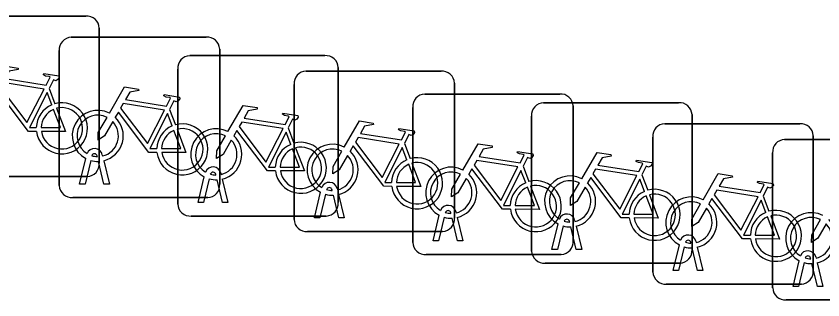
# Model space of a CAD drawing. Extents: x 164148 to 165261, y 382513 to 383432.
# Drawn here: x 164928 to 164933.03, y 382760.19 to 382761.95 of the extents above; entities that cross this region are included whole.
import ezdxf

# ---------------------------------------------------------------- set-up
doc = ezdxf.new("R2010")
doc.units = 0
doc.layers.add('IMGEO_Fietsenrek', color=7, linetype='Continuous')

msp = doc.modelspace()

# ---------------------------------------------------------------- linework, layer by layer
at = {"layer": 'IMGEO_Fietsenrek'}
for p, q in [((164927.5959, 382761.9535), (164928.4368, 382761.9535)), ((164928.4368, 382761.9535), (164927.5959, 382761.9535)), ((164928.5205, 382761.8791), (164928.5205, 382761.0382)), ((164928.5205, 382761.0382), (164928.5205, 382761.8791)), ((164928.3459, 382761.8225), (164929.1868, 382761.8225)), ((164929.1868, 382761.8225), (164928.3459, 382761.8225)), ((164928.2715, 382760.8979), (164928.2715, 382761.7388)), ((164928.2715, 382761.7388), (164928.2715, 382760.8979)), ((164929.2705, 382761.7481), (164929.2705, 382760.9072)), ((164929.2705, 382760.9072), (164929.2705, 382761.7481)), ((164929.0839, 382761.7075), (164929.9248, 382761.7075)), ((164929.9248, 382761.7075), (164929.0839, 382761.7075)), ((164930.0085, 382761.6331), (164930.0085, 382760.7922)), ((164930.0085, 382760.7922), (164930.0085, 382761.6331)), ((164929.0095, 382760.7829), (164929.0095, 382761.6238)), ((164929.0095, 382761.6238), (164929.0095, 382760.7829)), ((164929.8079, 382761.6115), (164930.6488, 382761.6115)), ((164930.6488, 382761.6115), (164929.8079, 382761.6115)), ((164929.7335, 382760.6869), (164929.7335, 382761.5278)), ((164929.7335, 382761.5278), (164929.7335, 382760.6869)), ((164930.7325, 382761.5371), (164930.7325, 382760.6962)), ((164930.7325, 382760.6962), (164930.7325, 382761.5371)), ((164928.2082, 382761.5032), (164928.2445, 382761.408)), ((164930.5469, 382761.4685), (164931.3878, 382761.4685)), ((164931.3878, 382761.4685), (164930.5469, 382761.4685)), ((164930.4725, 382760.5439), (164930.4725, 382761.3848)), ((164930.4725, 382761.3848), (164930.4725, 382760.5439)), ((164931.2869, 382761.4145), (164932.1278, 382761.4145)), ((164932.1278, 382761.4145), (164931.2869, 382761.4145)), ((164931.4715, 382761.3941), (164931.4715, 382760.5532)), ((164931.4715, 382760.5532), (164931.4715, 382761.3941)), ((164928.9582, 382761.3722), (164928.9945, 382761.277)), ((164931.2125, 382760.4899), (164931.2125, 382761.3308)), ((164931.2125, 382761.3308), (164931.2125, 382760.4899)), ((164932.2115, 382761.3401), (164932.2115, 382760.4992)), ((164932.2115, 382760.4992), (164932.2115, 382761.3401)), ((164932.0419, 382761.2835), (164932.8828, 382761.2835)), ((164932.8828, 382761.2835), (164932.0419, 382761.2835)), ((164929.6962, 382761.2572), (164929.7325, 382761.162)), ((164931.9675, 382760.3589), (164931.9675, 382761.1998)), ((164931.9675, 382761.1998), (164931.9675, 382760.3589)), ((164932.7879, 382761.1855), (164933.6288, 382761.1855)), ((164933.6288, 382761.1855), (164932.7879, 382761.1855)), ((164932.9665, 382761.2091), (164932.9665, 382760.3682)), ((164932.9665, 382760.3682), (164932.9665, 382761.2091)), ((164930.4202, 382761.1612), (164930.4565, 382761.066)), ((164928.5089, 382761.0789), (164928.5079, 382761.0832)), ((164928.5396, 382761.0904), (164928.5414, 382761.0825)), ((164932.7135, 382760.2609), (164932.7135, 382761.1018)), ((164932.7135, 382761.1018), (164932.7135, 382760.2609)), ((164928.3985, 382760.9073), (164928.4368, 382761.0673)), ((164928.4672, 382761.0551), (164928.4319, 382760.9073)), ((164928.55, 382760.9073), (164928.5161, 382761.049)), ((164928.5484, 382761.0533), (164928.5834, 382760.9073)), ((164929.2776, 382760.9754), (164929.2794, 382760.9675)), ((164931.1592, 382761.0182), (164931.1955, 382760.923)), ((164928.4461, 382760.9545), (164927.6052, 382760.9545)), ((164927.6052, 382760.9545), (164928.4461, 382760.9545)), ((164929.1365, 382760.7923), (164929.1748, 382760.9523)), ((164929.2052, 382760.9401), (164929.1699, 382760.7923)), ((164929.2469, 382760.9639), (164929.2459, 382760.9682)), ((164929.288, 382760.7923), (164929.2541, 382760.934)), ((164929.2864, 382760.9383), (164929.3214, 382760.7923)), ((164931.8992, 382760.9642), (164931.9355, 382760.869)), ((164928.4319, 382760.9073), (164928.3985, 382760.9073)), ((164928.5834, 382760.9073), (164928.55, 382760.9073)), ((164929.9709, 382760.8679), (164929.9699, 382760.8722)), ((164930.0016, 382760.8794), (164930.0034, 382760.8715)), ((164929.1961, 382760.8235), (164928.3552, 382760.8235)), ((164928.3552, 382760.8235), (164929.1961, 382760.8235)), ((164929.8605, 382760.6963), (164929.8988, 382760.8563)), ((164929.9292, 382760.8441), (164929.8939, 382760.6963)), ((164930.012, 382760.6963), (164929.9781, 382760.838)), ((164930.0104, 382760.8423), (164930.0454, 382760.6963)), ((164932.6542, 382760.8332), (164932.6905, 382760.738)), ((164929.1699, 382760.7923), (164929.1365, 382760.7923)), ((164929.3214, 382760.7923), (164929.288, 382760.7923)), ((164930.7099, 382760.7249), (164930.7089, 382760.7292)), ((164930.7406, 382760.7364), (164930.7424, 382760.7285)), ((164929.9341, 382760.7085), (164929.0932, 382760.7085)), ((164929.0932, 382760.7085), (164929.9341, 382760.7085)), ((164929.8939, 382760.6963), (164929.8605, 382760.6963)), ((164930.0454, 382760.6963), (164930.012, 382760.6963)), ((164930.5995, 382760.5533), (164930.6378, 382760.7133)), ((164930.6682, 382760.7011), (164930.6329, 382760.5533)), ((164930.751, 382760.5533), (164930.7171, 382760.695)), ((164930.7494, 382760.6993), (164930.7844, 382760.5533)), ((164931.4499, 382760.6709), (164931.4489, 382760.6752)), ((164931.4806, 382760.6824), (164931.4824, 382760.6745)), ((164931.3395, 382760.4993), (164931.3778, 382760.6593)), ((164931.4082, 382760.6471), (164931.3729, 382760.4993)), ((164931.491, 382760.4993), (164931.4571, 382760.641)), ((164931.4894, 382760.6453), (164931.5244, 382760.4993)), ((164930.6581, 382760.6125), (164929.8172, 382760.6125)), ((164929.8172, 382760.6125), (164930.6581, 382760.6125)), ((164930.6329, 382760.5533), (164930.5995, 382760.5533)), ((164930.7844, 382760.5533), (164930.751, 382760.5533)), ((164932.0945, 382760.3683), (164932.1328, 382760.5283)), ((164932.2049, 382760.5399), (164932.2039, 382760.5442)), ((164932.2356, 382760.5514), (164932.2374, 382760.5435)), ((164931.3971, 382760.4695), (164930.5562, 382760.4695)), ((164930.5562, 382760.4695), (164931.3971, 382760.4695)), ((164931.3729, 382760.4993), (164931.3395, 382760.4993)), ((164931.5244, 382760.4993), (164931.491, 382760.4993)), ((164932.1632, 382760.5161), (164932.1279, 382760.3683)), ((164932.246, 382760.3683), (164932.2121, 382760.51)), ((164932.2444, 382760.5143), (164932.2794, 382760.3683)), ((164932.8405, 382760.2703), (164932.8788, 382760.4303)), ((164932.9509, 382760.4419), (164932.9499, 382760.4462)), ((164932.9816, 382760.4534), (164932.9834, 382760.4455)), ((164932.1371, 382760.4155), (164931.2962, 382760.4155)), ((164931.2962, 382760.4155), (164932.1371, 382760.4155)), ((164932.9092, 382760.4181), (164932.8739, 382760.2703)), ((164932.992, 382760.2703), (164932.9581, 382760.412)), ((164932.9904, 382760.4163), (164933.0254, 382760.2703)), ((164932.1279, 382760.3683), (164932.0945, 382760.3683)), ((164932.2794, 382760.3683), (164932.246, 382760.3683)), ((164932.8921, 382760.2845), (164932.0512, 382760.2845)), ((164932.0512, 382760.2845), (164932.8921, 382760.2845)), ((164932.8739, 382760.2703), (164932.8405, 382760.2703)), ((164933.0254, 382760.2703), (164932.992, 382760.2703)), ((164933.6381, 382760.1865), (164932.7972, 382760.1865)), ((164932.7972, 382760.1865), (164933.6381, 382760.1865))]:
    msp.add_line(p, q, dxfattribs=at)
for points in [[(164927.8341, 382761.4802), (164927.9288, 382761.6437), (164928.015, 382761.6299), (164928.0167, 382761.6212), (164927.9606, 382761.6103), (164927.9344, 382761.565), (164928.1896, 382761.5242)], [(164928.1896, 382761.5242), (164928.2146, 382761.573), (164928.2095, 382761.577), (164928.1863, 382761.5807), (164928.1736, 382761.5882), (164928.1726, 382761.5913), (164928.1748, 382761.5959), (164928.2696, 382761.5808), (164928.2719, 382761.5705), (164928.2625, 382761.5581), (164928.2501, 382761.5517), (164928.2356, 382761.5579), (164928.2082, 382761.5032)], [(164928.1767, 382761.499), (164927.9199, 382761.54), (164927.9032, 382761.5112), (164928.0702, 382761.2909), (164928.1767, 382761.499)], [(164928.1298, 382761.2355), (164928.0801, 382761.2356), (164927.8894, 382761.4873), (164927.8704, 382761.4545)], [(164928.2247, 382761.401), (164928.1954, 382761.4778), (164928.086, 382761.2597), (164928.1287, 382761.2596)], [(164928.5841, 382761.3492), (164928.6788, 382761.5127), (164928.765, 382761.4989), (164928.7667, 382761.4902), (164928.7106, 382761.4793), (164928.6844, 382761.434), (164928.9396, 382761.3932)], [(164928.9396, 382761.3932), (164928.9646, 382761.442), (164928.9595, 382761.446), (164928.9363, 382761.4497), (164928.9236, 382761.4572), (164928.9226, 382761.4603), (164928.9248, 382761.4649), (164929.0196, 382761.4498), (164929.0219, 382761.4395), (164929.0125, 382761.4271), (164929.0001, 382761.4207), (164928.9856, 382761.4269), (164928.9582, 382761.3722)], [(164928.2552, 382761.3798), (164928.3102, 382761.2352), (164928.1601, 382761.2355)], [(164928.9267, 382761.368), (164928.6699, 382761.409), (164928.6532, 382761.3802), (164928.8202, 382761.1599), (164928.9267, 382761.368)], [(164929.3221, 382761.2342), (164929.4168, 382761.3977), (164929.503, 382761.3839), (164929.5047, 382761.3752), (164929.4486, 382761.3643), (164929.4224, 382761.319), (164929.6776, 382761.2782)], [(164928.1587, 382761.2595), (164928.2786, 382761.2593), (164928.2354, 382761.3729)], [(164928.8798, 382761.1045), (164928.8301, 382761.1046), (164928.6394, 382761.3563), (164928.6204, 382761.3235)], [(164928.9747, 382761.27), (164928.9454, 382761.3468), (164928.836, 382761.1287), (164928.8787, 382761.1286)], [(164929.6776, 382761.2782), (164929.7026, 382761.327), (164929.6975, 382761.331), (164929.6743, 382761.3347), (164929.6616, 382761.3422), (164929.6606, 382761.3453), (164929.6628, 382761.3499), (164929.7576, 382761.3348), (164929.7599, 382761.3245), (164929.7505, 382761.3121), (164929.7381, 382761.3057), (164929.7236, 382761.3119), (164929.6962, 382761.2572)], [(164928.6048, 382761.2967), (164928.5532, 382761.2075), (164928.5133, 382761.1815), (164928.5145, 382761.229), (164928.569, 382761.3232)], [(164929.6647, 382761.253), (164929.4079, 382761.294), (164929.3912, 382761.2652), (164929.5582, 382761.0449), (164929.6647, 382761.253)], [(164930.0461, 382761.1382), (164930.1408, 382761.3017), (164930.227, 382761.2879), (164930.2287, 382761.2792), (164930.1726, 382761.2683), (164930.1464, 382761.223), (164930.4016, 382761.1822)], [(164928.9087, 382761.1285), (164929.0286, 382761.1283), (164928.9854, 382761.2419)], [(164929.0052, 382761.2488), (164929.0602, 382761.1042), (164928.9101, 382761.1045)], [(164929.6178, 382760.9895), (164929.5681, 382760.9896), (164929.3774, 382761.2413), (164929.3584, 382761.2085)], [(164929.7127, 382761.155), (164929.6834, 382761.2318), (164929.574, 382761.0137), (164929.6167, 382761.0136)], [(164930.4016, 382761.1822), (164930.4266, 382761.231), (164930.4215, 382761.235), (164930.3983, 382761.2387), (164930.3856, 382761.2462), (164930.3846, 382761.2493), (164930.3868, 382761.2539), (164930.4816, 382761.2388), (164930.4839, 382761.2285), (164930.4745, 382761.2161), (164930.4621, 382761.2097), (164930.4476, 382761.2159), (164930.4202, 382761.1612)], [(164929.3428, 382761.1817), (164929.2912, 382761.0925), (164929.2513, 382761.0665), (164929.2525, 382761.114), (164929.307, 382761.2082)], [(164930.3887, 382761.157), (164930.1319, 382761.198), (164930.1152, 382761.1692), (164930.2822, 382760.9489), (164930.3887, 382761.157)], [(164929.6467, 382761.0135), (164929.7666, 382761.0133), (164929.7234, 382761.1269)], [(164929.7432, 382761.1338), (164929.7982, 382760.9892), (164929.6481, 382760.9895)], [(164930.3418, 382760.8935), (164930.2921, 382760.8936), (164930.1014, 382761.1453), (164930.0824, 382761.1125)], [(164930.4367, 382761.059), (164930.4074, 382761.1358), (164930.298, 382760.9177), (164930.3407, 382760.9176)], [(164930.7851, 382760.9952), (164930.8798, 382761.1587), (164930.966, 382761.1449), (164930.9677, 382761.1362), (164930.9116, 382761.1253), (164930.8854, 382761.08), (164931.1406, 382761.0392)], [(164930.0668, 382761.0857), (164930.0152, 382760.9965), (164929.9753, 382760.9705), (164929.9765, 382761.018), (164930.031, 382761.1122)], [(164931.1406, 382761.0392), (164931.1656, 382761.088), (164931.1605, 382761.092), (164931.1373, 382761.0957), (164931.1246, 382761.1032), (164931.1236, 382761.1063), (164931.1258, 382761.1109), (164931.2206, 382761.0958), (164931.2229, 382761.0855), (164931.2135, 382761.0731), (164931.2011, 382761.0667), (164931.1866, 382761.0729), (164931.1592, 382761.0182)], [(164931.5251, 382760.9412), (164931.6198, 382761.1047), (164931.706, 382761.0909), (164931.7077, 382761.0822), (164931.6516, 382761.0713), (164931.6254, 382761.026), (164931.8806, 382760.9852)], [(164930.3707, 382760.9175), (164930.4906, 382760.9173), (164930.4474, 382761.0309)], [(164930.4672, 382761.0378), (164930.5222, 382760.8932), (164930.3721, 382760.8935)], [(164931.1277, 382761.014), (164930.8709, 382761.055), (164930.8542, 382761.0262), (164931.0212, 382760.8059), (164931.1277, 382761.014)], [(164931.8806, 382760.9852), (164931.9056, 382761.034), (164931.9005, 382761.038), (164931.8773, 382761.0417), (164931.8646, 382761.0492), (164931.8636, 382761.0523), (164931.8658, 382761.0569), (164931.9606, 382761.0418), (164931.9629, 382761.0315), (164931.9535, 382761.0191), (164931.9411, 382761.0127), (164931.9266, 382761.0189), (164931.8992, 382760.9642)], [(164931.0808, 382760.7505), (164931.0311, 382760.7506), (164930.8404, 382761.0023), (164930.8214, 382760.9695)], [(164931.1757, 382760.916), (164931.1464, 382760.9928), (164931.037, 382760.7747), (164931.0797, 382760.7746)], [(164931.8677, 382760.96), (164931.6109, 382761.001), (164931.5942, 382760.9722), (164931.7612, 382760.7519), (164931.8677, 382760.96)], [(164932.2801, 382760.8102), (164932.3748, 382760.9737), (164932.461, 382760.9599), (164932.4627, 382760.9512), (164932.4066, 382760.9403), (164932.3804, 382760.895), (164932.6356, 382760.8542)], [(164930.8058, 382760.9427), (164930.7542, 382760.8535), (164930.7143, 382760.8275), (164930.7155, 382760.875), (164930.77, 382760.9692)], [(164931.8208, 382760.6965), (164931.7711, 382760.6966), (164931.5804, 382760.9483), (164931.5614, 382760.9155)], [(164931.9157, 382760.862), (164931.8864, 382760.9388), (164931.777, 382760.7207), (164931.8197, 382760.7206)], [(164932.6356, 382760.8542), (164932.6606, 382760.903), (164932.6555, 382760.907), (164932.6323, 382760.9107), (164932.6196, 382760.9182), (164932.6186, 382760.9213), (164932.6208, 382760.9259), (164932.7156, 382760.9108), (164932.7179, 382760.9005), (164932.7085, 382760.8881), (164932.6961, 382760.8817), (164932.6816, 382760.8879), (164932.6542, 382760.8332)], [(164931.1097, 382760.7745), (164931.2296, 382760.7743), (164931.1864, 382760.8879)], [(164931.2062, 382760.8948), (164931.2612, 382760.7502), (164931.1111, 382760.7505)], [(164931.5458, 382760.8887), (164931.4942, 382760.7995), (164931.4543, 382760.7735), (164931.4555, 382760.821), (164931.51, 382760.9152)], [(164931.8497, 382760.7205), (164931.9696, 382760.7203), (164931.9264, 382760.8339)], [(164931.9462, 382760.8408), (164932.0012, 382760.6962), (164931.8511, 382760.6965)], [(164932.6227, 382760.829), (164932.3659, 382760.87), (164932.3492, 382760.8412), (164932.5162, 382760.6209), (164932.6227, 382760.829)], [(164932.3008, 382760.7577), (164932.2492, 382760.6685), (164932.2093, 382760.6425), (164932.2105, 382760.69), (164932.265, 382760.7842)], [(164932.5758, 382760.5655), (164932.5261, 382760.5656), (164932.3354, 382760.8173), (164932.3164, 382760.7845)], [(164932.6707, 382760.731), (164932.6414, 382760.8078), (164932.532, 382760.5897), (164932.5747, 382760.5896)], [(164932.6047, 382760.5895), (164932.7246, 382760.5893), (164932.6814, 382760.7029)], [(164932.7012, 382760.7098), (164932.7562, 382760.5652), (164932.6061, 382760.5655)], [(164933.0468, 382760.6597), (164932.9952, 382760.5705), (164932.9553, 382760.5445), (164932.9565, 382760.592), (164933.011, 382760.6862)]]:
    msp.add_lwpolyline(points, dxfattribs=at)
for centre, radius, start, end in [((164928.4426, 382761.8758), 0.0779, 2.4484, 94.2845), ((164928.4426, 382761.8758), 0.0779, 2.4484, 94.2845), ((164928.3492, 382761.7446), 0.0779, 92.4484, 184.2845), ((164928.3492, 382761.7446), 0.0779, 92.4484, 184.2845), ((164929.1926, 382761.7448), 0.0779, 2.4484, 94.2845), ((164929.1926, 382761.7448), 0.0779, 2.4484, 94.2845), ((164929.0872, 382761.6296), 0.0779, 92.4484, 184.2845), ((164929.0872, 382761.6296), 0.0779, 92.4484, 184.2845), ((164929.9306, 382761.6298), 0.0779, 2.4484, 94.2845), ((164929.9306, 382761.6298), 0.0779, 2.4484, 94.2845), ((164929.8112, 382761.5336), 0.0779, 92.4484, 184.2845), ((164929.8112, 382761.5336), 0.0779, 92.4484, 184.2845), ((164930.6546, 382761.5338), 0.0779, 2.4484, 94.2845), ((164930.6546, 382761.5338), 0.0779, 2.4484, 94.2845), ((164930.5502, 382761.3906), 0.0779, 92.4484, 184.2845), ((164930.5502, 382761.3906), 0.0779, 92.4484, 184.2845), ((164931.3936, 382761.3908), 0.0779, 2.4484, 94.2845), ((164931.3936, 382761.3908), 0.0779, 2.4484, 94.2845), ((164928.2877, 382761.2549), 0.159, 113.3408, 178.3217), ((164928.2877, 382761.2549), 0.159, 187.0065, 105.7708), ((164928.2877, 382761.2549), 0.129, 188.6715, 104.5883), ((164931.2902, 382761.3366), 0.0779, 92.4484, 184.2845), ((164931.2902, 382761.3366), 0.0779, 92.4484, 184.2845), ((164932.1336, 382761.3368), 0.0779, 2.4484, 94.2845), ((164932.1336, 382761.3368), 0.0779, 2.4484, 94.2845), ((164928.2877, 382761.2549), 0.129, 113.923, 177.9556), ((164928.5111, 382761.2079), 0.159, 62.6766, 242.1369), ((164928.5111, 382761.2079), 0.129, 63.3192, 238.903), ((164928.5111, 382761.2079), 0.159, 283.5766, 46.6042), ((164928.5111, 382761.2079), 0.129, 283.6043, 43.4302), ((164929.0377, 382761.1239), 0.159, 187.0065, 105.7708), ((164932.0452, 382761.2056), 0.0779, 92.4484, 184.2845), ((164932.0452, 382761.2056), 0.0779, 92.4484, 184.2845), ((164932.8886, 382761.2058), 0.0779, 2.4484, 94.2845), ((164932.8886, 382761.2058), 0.0779, 2.4484, 94.2845), ((164929.0377, 382761.1239), 0.159, 113.3408, 178.3217), ((164929.0377, 382761.1239), 0.129, 113.923, 177.9556), ((164929.0377, 382761.1239), 0.129, 188.6715, 104.5883), ((164929.2491, 382761.0929), 0.159, 62.6766, 242.1369), ((164929.2491, 382761.0929), 0.129, 63.3192, 238.903), ((164929.2491, 382761.0929), 0.129, 283.6043, 43.4302), ((164929.2491, 382761.0929), 0.159, 283.5766, 46.6042), ((164932.7912, 382761.1076), 0.0779, 92.4484, 184.2845), ((164932.7912, 382761.1076), 0.0779, 92.4484, 184.2845), ((164928.4909, 382761.0793), 0.0499, 12.8025, 158.6934), ((164929.7757, 382761.0089), 0.159, 113.3408, 178.3217), ((164929.7757, 382761.0089), 0.159, 187.0065, 105.7708), ((164929.7757, 382761.0089), 0.129, 113.923, 177.9556), ((164929.7757, 382761.0089), 0.129, 188.6715, 104.5883), ((164929.9731, 382760.9969), 0.159, 62.6766, 242.1369), ((164929.9731, 382760.9969), 0.129, 63.3192, 238.903), ((164928.4909, 382761.0793), 0.0174, 12.8025, 163.4502), ((164928.5111, 382761.2079), 0.129, 253.415, 269.0204), ((164929.9731, 382760.9969), 0.129, 283.6043, 43.4302), ((164929.9731, 382760.9969), 0.159, 283.5766, 46.6042), ((164928.4428, 382761.0324), 0.0779, 272.4484, 4.2845), ((164928.4428, 382761.0324), 0.0779, 272.4484, 4.2845), ((164928.5111, 382761.2079), 0.159, 253.9967, 271.7867), ((164930.4997, 382760.9129), 0.159, 113.3408, 178.3217), ((164930.4997, 382760.9129), 0.159, 187.0065, 105.7708), ((164930.4997, 382760.9129), 0.129, 113.923, 177.9556), ((164930.4997, 382760.9129), 0.129, 188.6715, 104.5883), ((164929.2289, 382760.9643), 0.0499, 12.8025, 158.6934), ((164929.2289, 382760.9643), 0.0174, 12.8025, 163.4502), ((164930.7121, 382760.8539), 0.159, 62.6766, 242.1369), ((164930.7121, 382760.8539), 0.129, 63.3192, 238.903), ((164929.2491, 382761.0929), 0.159, 253.9967, 271.7867), ((164929.2491, 382761.0929), 0.129, 253.415, 269.0204), ((164930.7121, 382760.8539), 0.129, 283.6043, 43.4302), ((164930.7121, 382760.8539), 0.159, 283.5766, 46.6042), ((164931.2387, 382760.7699), 0.159, 187.0065, 105.7708), ((164931.4521, 382760.7999), 0.159, 62.6766, 242.1369), ((164931.4521, 382760.7999), 0.129, 63.3192, 238.903), ((164928.3494, 382760.9012), 0.0779, 182.4484, 274.2845), ((164928.3494, 382760.9012), 0.0779, 182.4484, 274.2845), ((164929.1928, 382760.9014), 0.0779, 272.4484, 4.2845), ((164929.1928, 382760.9014), 0.0779, 272.4484, 4.2845), ((164929.9529, 382760.8683), 0.0499, 12.8025, 158.6934), ((164929.9529, 382760.8683), 0.0174, 12.8025, 163.4502), ((164929.9731, 382760.9969), 0.129, 253.415, 269.0204), ((164931.2387, 382760.7699), 0.159, 113.3408, 178.3217), ((164931.2387, 382760.7699), 0.129, 113.923, 177.9556), ((164931.2387, 382760.7699), 0.129, 188.6715, 104.5883), ((164931.4521, 382760.7999), 0.129, 283.6043, 43.4302), ((164931.4521, 382760.7999), 0.159, 283.5766, 46.6042), ((164931.9787, 382760.7159), 0.159, 187.0065, 105.7708), ((164929.9731, 382760.9969), 0.159, 253.9967, 271.7867), ((164931.9787, 382760.7159), 0.159, 113.3408, 178.3217), ((164931.9787, 382760.7159), 0.129, 113.923, 177.9556), ((164931.9787, 382760.7159), 0.129, 188.6715, 104.5883), ((164932.2071, 382760.6689), 0.159, 62.6766, 242.1369), ((164929.0874, 382760.7862), 0.0779, 182.4484, 274.2845), ((164929.0874, 382760.7862), 0.0779, 182.4484, 274.2845), ((164929.9308, 382760.7864), 0.0779, 272.4484, 4.2845), ((164929.9308, 382760.7864), 0.0779, 272.4484, 4.2845), ((164930.6919, 382760.7253), 0.0499, 12.8025, 158.6934), ((164932.2071, 382760.6689), 0.129, 63.3192, 238.903), ((164932.2071, 382760.6689), 0.159, 283.5766, 46.6042), ((164930.6919, 382760.7253), 0.0174, 12.8025, 163.4502), ((164930.7121, 382760.8539), 0.129, 253.415, 269.0204), ((164931.4319, 382760.6713), 0.0499, 12.8025, 158.6934), ((164932.2071, 382760.6689), 0.129, 283.6043, 43.4302), ((164932.7337, 382760.5849), 0.159, 113.3408, 178.3217), ((164932.7337, 382760.5849), 0.159, 187.0065, 105.7708), ((164932.9531, 382760.5709), 0.159, 62.6766, 242.1369), ((164929.8114, 382760.6902), 0.0779, 182.4484, 274.2845), ((164929.8114, 382760.6902), 0.0779, 182.4484, 274.2845), ((164930.6548, 382760.6904), 0.0779, 272.4484, 4.2845), ((164930.6548, 382760.6904), 0.0779, 272.4484, 4.2845), ((164930.7121, 382760.8539), 0.159, 253.9967, 271.7867), ((164931.4319, 382760.6713), 0.0174, 12.8025, 163.4502), ((164931.4521, 382760.7999), 0.129, 253.415, 269.0204), ((164932.7337, 382760.5849), 0.129, 113.923, 177.9556), ((164932.7337, 382760.5849), 0.129, 188.6715, 104.5883), ((164932.9531, 382760.5709), 0.129, 63.3192, 238.903), ((164932.9531, 382760.5709), 0.159, 283.5766, 46.6042), ((164931.4521, 382760.7999), 0.159, 253.9967, 271.7867), ((164932.9531, 382760.5709), 0.129, 283.6043, 43.4302), ((164932.1869, 382760.5403), 0.0499, 12.8025, 158.6934), ((164930.5504, 382760.5472), 0.0779, 182.4484, 274.2845), ((164930.5504, 382760.5472), 0.0779, 182.4484, 274.2845), ((164931.3938, 382760.5474), 0.0779, 272.4484, 4.2845), ((164931.3938, 382760.5474), 0.0779, 272.4484, 4.2845), ((164932.1869, 382760.5403), 0.0174, 12.8025, 163.4502), ((164932.2071, 382760.6689), 0.129, 253.415, 269.0204), ((164931.2904, 382760.4932), 0.0779, 182.4484, 274.2845), ((164931.2904, 382760.4932), 0.0779, 182.4484, 274.2845), ((164932.1338, 382760.4934), 0.0779, 272.4484, 4.2845), ((164932.1338, 382760.4934), 0.0779, 272.4484, 4.2845), ((164932.2071, 382760.6689), 0.159, 253.9967, 271.7867), ((164932.9329, 382760.4423), 0.0499, 12.8025, 158.6934), ((164932.9329, 382760.4423), 0.0174, 12.8025, 163.4502), ((164932.9531, 382760.5709), 0.129, 253.415, 269.0204), ((164932.9531, 382760.5709), 0.159, 253.9967, 271.7867), ((164932.0454, 382760.3622), 0.0779, 182.4484, 274.2845), ((164932.0454, 382760.3622), 0.0779, 182.4484, 274.2845), ((164932.8888, 382760.3624), 0.0779, 272.4484, 4.2845), ((164932.8888, 382760.3624), 0.0779, 272.4484, 4.2845), ((164932.7914, 382760.2642), 0.0779, 182.4484, 274.2845), ((164932.7914, 382760.2642), 0.0779, 182.4484, 274.2845)]:
    msp.add_arc(centre, radius, start, end, dxfattribs=at)

doc.saveas('drawing.dxf')
